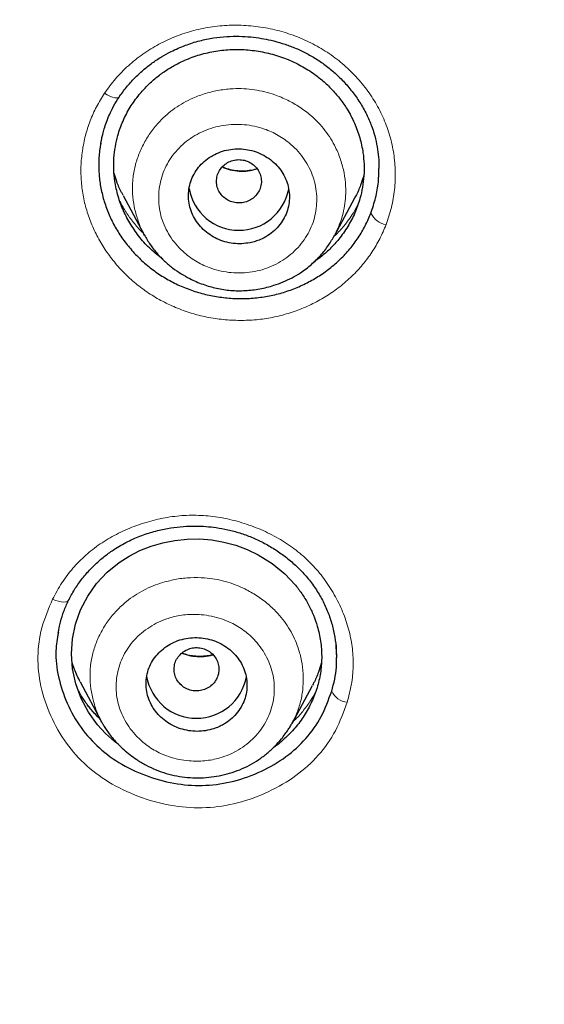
# Model space of a CAD drawing. Header units: millimetres. Extents: x 8 to 846, y 12 to 2113.
# Tile 275 of 515: x 463 to 473, y 1786 to 1804. Entities that reach past the tile are written whole.
import ezdxf

# ---------------------------------------------------------------- set-up
doc = ezdxf.new("R2010")
doc.units = ezdxf.units.MM

msp = doc.modelspace()

# ---------------------------------------------------------------- linework, layer by layer
at = {"color": 7, "linetype": 'Continuous', "lineweight": 30}
for p, q in [((465.168, 1800.721), (465.537, 1800.03)), ((468.939, 1800.002), (469.299, 1800.675)), ((465.553, 1800.011), (465.541, 1800.032)), ((464.404, 1792.047), (464.777, 1791.347)), ((468.183, 1791.308), (468.545, 1791.987)), ((464.791, 1791.329), (464.78, 1791.349)), ((468.186, 1791.324), (468.179, 1791.31))]:
    msp.add_line(p, q, dxfattribs=at)
at = {"color": 8, "linetype": 'Continuous', "lineweight": 0, "flags": 128}
for points in [[(465.109, 1802.493), (465.101, 1802.475), (465.083, 1802.464), (465.056, 1802.46), (465.022, 1802.463), (464.981, 1802.474), (464.935, 1802.49), (464.886, 1802.513), (464.836, 1802.541)], [(464.204, 1793.519), (464.195, 1793.499), (464.176, 1793.484), (464.147, 1793.474), (464.11, 1793.472), (464.067, 1793.475), (464.018, 1793.485), (463.965, 1793.501), (463.912, 1793.522)]]:
    msp.add_lwpolyline(points, dxfattribs=at)
at = {"color": 7, "linetype": 'Continuous', "lineweight": 30, "flags": 128}
msp.add_lwpolyline([(465.08, 1790.937), (465.015, 1790.986), (464.855, 1791.129), (464.713, 1791.285), (464.551, 1791.511), (464.422, 1791.754), (464.327, 1792.014), (464.267, 1792.282), (464.246, 1792.549), (464.264, 1792.818), (464.318, 1793.08), (464.409, 1793.332), (464.537, 1793.576), (464.697, 1793.801), (464.885, 1794.002), (465.101, 1794.178), (465.279, 1794.292), (465.47, 1794.389), (465.671, 1794.469), (465.878, 1794.53), (466.093, 1794.572), (466.311, 1794.595), (466.531, 1794.598), (466.749, 1794.58), (466.966, 1794.542), (467.177, 1794.485), (467.381, 1794.408), (467.58, 1794.312), (467.828, 1794.157), (468.05, 1793.977), (468.244, 1793.771), (468.244, 1793.771)], dxfattribs=at)
at = {"color": 7, "linetype": 'Continuous', "lineweight": 30}
for centre, start, end in [((467.234, 1801.003), 190.3057, 348.9414), ((466.478, 1792.303), 190.1026, 349.4806)]:
    msp.add_arc(centre, 0.904, start, end, dxfattribs=at)
at = {"color": 8, "linetype": 'Continuous', "lineweight": 0}
for centre, radius, start, end in [((469.918, 1800.562), 0.367, 205.2617, 260.5561), ((469.192, 1792.019), 0.332, 203.8083, 265.3305)]:
    msp.add_arc(centre, radius, start, end, dxfattribs=at)
at = {"color": 7, "linetype": 'Continuous', "lineweight": 30}
for points, knots in [([(438.753, 1781.597), (438.116, 1782.151), (436.841, 1783.26), (435.025, 1785.022), (433.286, 1786.854), (431.632, 1788.759), (430.064, 1790.73), (428.585, 1792.765), (427.198, 1794.859), (425.906, 1797.008), (424.711, 1799.21), (423.615, 1801.459), (422.622, 1803.753), (421.734, 1806.086), (420.951, 1808.454), (420.274, 1810.852), (419.705, 1813.277), (419.244, 1815.722), (418.892, 1818.185), (418.651, 1820.66), (418.52, 1823.142), (418.502, 1825.628), (418.596, 1828.113), (418.802, 1830.591), (419.118, 1833.058), (419.543, 1835.51), (420.077, 1837.942), (420.719, 1840.349), (421.467, 1842.727), (422.321, 1845.072), (423.281, 1847.379), (424.343, 1849.643), (425.506, 1851.861), (426.768, 1854.028), (428.124, 1856.141), (429.573, 1858.195), (431.112, 1860.187), (432.739, 1862.114), (434.45, 1863.97), (436.243, 1865.754), (438.115, 1867.459), (440.062, 1869.085), (442.08, 1870.628), (444.165, 1872.085), (446.313, 1873.455), (448.52, 1874.735), (450.781, 1875.922), (453.094, 1877.013), (455.453, 1878.006), (457.856, 1878.898), (460.296, 1879.689), (462.768, 1880.377), (465.27, 1880.962), (467.794, 1881.442), (470.338, 1881.818), (472.897, 1882.085), (475.465, 1882.254), (477.18, 1882.275), (478.038, 1882.285)], [0, 0, 0, 0, 0.017858, 0.035716, 0.053573, 0.07143, 0.089286, 0.107143, 0.124999, 0.142856, 0.160713, 0.178571, 0.196429, 0.214287, 0.232143, 0.25, 0.267856, 0.285712, 0.303568, 0.321425, 0.339282, 0.35714, 0.374998, 0.392856, 0.410713, 0.42857, 0.446428, 0.464285, 0.482142, 0.499999, 0.517857, 0.535714, 0.553571, 0.571428, 0.589285, 0.607142, 0.624999, 0.642856, 0.660713, 0.67857, 0.696427, 0.714284, 0.732141, 0.749999, 0.767857, 0.785715, 0.803573, 0.821432, 0.83929, 0.857149, 0.875005, 0.892861, 0.910716, 0.928572, 0.946428, 0.964284, 0.982141, 1, 1, 1, 1]), ([(478.038, 1879.997), (477.434, 1879.991), (476.226, 1879.981), (474.416, 1879.894), (472.608, 1879.756), (470.804, 1879.561), (469.003, 1879.311), (467.209, 1879.007), (465.477, 1878.659), (463.811, 1878.274), (462.213, 1877.858), (460.632, 1877.398), (459.069, 1876.896), (457.523, 1876.351), (455.942, 1875.743), (454.328, 1875.068), (452.688, 1874.322), (451.077, 1873.528), (449.495, 1872.687), (447.943, 1871.799), (446.418, 1870.862), (444.963, 1869.906), (443.577, 1868.935), (442.263, 1867.956), (440.98, 1866.942), (439.728, 1865.894), (438.508, 1864.811), (437.286, 1863.661), (436.066, 1862.443), (434.855, 1861.154), (433.687, 1859.829), (432.562, 1858.469), (431.48, 1857.073), (430.439, 1855.639), (429.469, 1854.212), (428.569, 1852.798), (427.74, 1851.406), (426.955, 1849.994), (426.213, 1848.564), (425.516, 1847.115), (424.843, 1845.604), (424.201, 1844.032), (423.594, 1842.398), (423.04, 1840.745), (422.54, 1839.075), (422.094, 1837.387), (421.7, 1835.679), (421.369, 1834.004), (421.099, 1832.367), (420.884, 1830.775), (420.717, 1829.182), (420.598, 1827.587), (420.528, 1825.989), (420.504, 1824.343), (420.533, 1822.652), (420.62, 1820.915), (420.763, 1819.181), (420.964, 1817.448), (421.221, 1815.717), (421.535, 1813.99), (421.894, 1812.32), (422.291, 1810.712), (422.722, 1809.167), (423.197, 1807.638), (423.717, 1806.125), (424.282, 1804.628), (424.911, 1803.102), (425.607, 1801.549), (426.376, 1799.973), (427.196, 1798.42), (428.07, 1796.89), (428.995, 1795.381), (429.97, 1793.901), (430.962, 1792.492), (431.963, 1791.158), (432.969, 1789.893), (434.012, 1788.658), (435.091, 1787.454), (436.206, 1786.279), (437.391, 1785.101), (438.65, 1783.923), (439.984, 1782.75), (441.359, 1781.617), (442.774, 1780.524), (444.229, 1779.47), (445.719, 1778.46), (447.195, 1777.524), (448.649, 1776.661), (450.081, 1775.864), (451.534, 1775.109), (453.009, 1774.395), (454.505, 1773.722), (456.07, 1773.071), (457.704, 1772.447), (459.405, 1771.856), (461.124, 1771.317), (462.86, 1770.83), (464.614, 1770.395), (466.381, 1770.014), (468.109, 1769.696), (469.793, 1769.436), (471.432, 1769.23), (473.076, 1769.069), (474.725, 1768.955), (476.38, 1768.884), (477.485, 1768.875), (478.038, 1768.871)], [0, 0, 0, 0, 0.01003, 0.020054, 0.030083, 0.040124, 0.050187, 0.060282, 0.070362, 0.079553, 0.088711, 0.097842, 0.106955, 0.116055, 0.12515, 0.135215, 0.145244, 0.155247, 0.165233, 0.175211, 0.185191, 0.195231, 0.204429, 0.213609, 0.222777, 0.23194, 0.241107, 0.250284, 0.260264, 0.270231, 0.280194, 0.290164, 0.300149, 0.31016, 0.320251, 0.329484, 0.338685, 0.347862, 0.357022, 0.366175, 0.375328, 0.385279, 0.395221, 0.405163, 0.415118, 0.425096, 0.435106, 0.445185, 0.454404, 0.463594, 0.472765, 0.481925, 0.491084, 0.500249, 0.510205, 0.520158, 0.530119, 0.540101, 0.550114, 0.56017, 0.570237, 0.579425, 0.588586, 0.597726, 0.606856, 0.615983, 0.625115, 0.635087, 0.645061, 0.655045, 0.665052, 0.67509, 0.685171, 0.695207, 0.70436, 0.713496, 0.722621, 0.731743, 0.74087, 0.750008, 0.759978, 0.769956, 0.779952, 0.789974, 0.800033, 0.810138, 0.820182, 0.829338, 0.838477, 0.847605, 0.856731, 0.86586, 0.875, 0.885017, 0.895019, 0.905016, 0.915017, 0.92503, 0.935066, 0.945076, 0.954226, 0.963368, 0.97251, 0.981657, 0.990818, 1, 1, 1, 1]), ([(478.038, 1803.799), (477.748, 1803.802), (477.171, 1803.809), (476.309, 1803.865), (475.454, 1803.955), (474.607, 1804.082), (473.772, 1804.244), (472.95, 1804.441), (472.14, 1804.671), (471.338, 1804.936), (470.543, 1805.236), (469.76, 1805.569), (468.991, 1805.937), (468.238, 1806.338), (467.502, 1806.772), (466.79, 1807.233), (466.105, 1807.72), (465.448, 1808.231), (464.816, 1808.767), (464.207, 1809.331), (463.621, 1809.924), (463.06, 1810.545), (462.526, 1811.193), (462.022, 1811.866), (461.551, 1812.555), (461.114, 1813.258), (460.711, 1813.973), (460.339, 1814.706), (459.997, 1815.459), (459.686, 1816.23), (459.408, 1817.017), (459.166, 1817.812), (458.96, 1818.618), (458.79, 1819.429), (458.658, 1820.241), (458.564, 1821.05), (458.508, 1821.86), (458.489, 1822.675), (458.507, 1823.495), (458.563, 1824.318), (458.657, 1825.136), (458.788, 1825.949), (458.956, 1826.751), (459.16, 1827.544), (459.398, 1828.327), (459.673, 1829.105), (459.986, 1829.881), (460.334, 1830.649), (460.716, 1831.403), (461.129, 1832.136), (461.573, 1832.846), (462.045, 1833.53), (462.544, 1834.189), (463.07, 1834.822), (463.626, 1835.434), (464.213, 1836.027), (464.831, 1836.598), (465.476, 1837.145), (466.143, 1837.662), (466.832, 1838.149), (467.54, 1838.603), (468.265, 1839.025), (469.007, 1839.416), (469.771, 1839.778), (470.558, 1840.112), (471.363, 1840.416), (472.183, 1840.686), (473.009, 1840.92), (473.842, 1841.117), (474.676, 1841.277), (475.511, 1841.401), (476.348, 1841.488), (477.191, 1841.543), (477.755, 1841.549), (478.038, 1841.553)], [0, 0, 0, 0, 0.014159, 0.028223, 0.042217, 0.056171, 0.07011, 0.083813, 0.097555, 0.111362, 0.125259, 0.139229, 0.153196, 0.167188, 0.181231, 0.195318, 0.209088, 0.222807, 0.2365, 0.250192, 0.264058, 0.277953, 0.291906, 0.305946, 0.319988, 0.333701, 0.347419, 0.361168, 0.374973, 0.389034, 0.403038, 0.417011, 0.430979, 0.445042, 0.458843, 0.472563, 0.486228, 0.499866, 0.513826, 0.527725, 0.54159, 0.55545, 0.569331, 0.583014, 0.596771, 0.610628, 0.62461, 0.638888, 0.65304, 0.667092, 0.681072, 0.695008, 0.708678, 0.722358, 0.736075, 0.749854, 0.763893, 0.77786, 0.791781, 0.805683, 0.819594, 0.833293, 0.847052, 0.860897, 0.874853, 0.88906, 0.903157, 0.91717, 0.931126, 0.945052, 0.958727, 0.972426, 0.986175, 1, 1, 1, 1]), ([(535.073, 1824.397), (535.066, 1823.725), (535.051, 1822.382), (534.932, 1820.371), (534.742, 1818.364), (534.474, 1816.362), (534.129, 1814.366), (533.717, 1812.417), (533.244, 1810.522), (532.715, 1808.685), (532.121, 1806.869), (531.461, 1805.073), (530.724, 1803.268), (529.908, 1801.458), (529.008, 1799.648), (528.038, 1797.869), (527, 1796.122), (525.893, 1794.407), (524.742, 1792.761), (523.556, 1791.186), (522.339, 1789.684), (521.07, 1788.224), (519.748, 1786.806), (518.352, 1785.41), (516.88, 1784.039), (515.33, 1782.699), (513.726, 1781.411), (512.067, 1780.176), (510.358, 1778.997), (508.639, 1777.9), (506.922, 1776.885), (505.209, 1775.949), (503.465, 1775.073), (501.691, 1774.255), (499.855, 1773.483), (497.956, 1772.762), (495.995, 1772.096), (494.005, 1771.499), (491.985, 1770.97), (489.939, 1770.512), (487.915, 1770.132), (485.922, 1769.828), (483.966, 1769.596), (482.008, 1769.43), (480.046, 1769.329), (478.039, 1769.294), (475.989, 1769.329), (473.899, 1769.439), (471.814, 1769.623), (469.736, 1769.882), (467.665, 1770.215), (465.649, 1770.612), (463.692, 1771.068), (461.798, 1771.576), (459.928, 1772.146), (458.081, 1772.777), (456.215, 1773.485), (454.335, 1774.275), (452.445, 1775.15), (450.593, 1776.091), (448.777, 1777.097), (446.997, 1778.168), (445.29, 1779.281), (443.66, 1780.427), (442.108, 1781.599), (440.602, 1782.82), (439.144, 1784.088), (437.701, 1785.433), (436.278, 1786.855), (434.883, 1788.358), (433.548, 1789.908), (432.272, 1791.504), (431.053, 1793.15), (429.917, 1794.808), (428.862, 1796.472), (427.89, 1798.133), (426.98, 1799.822), (426.132, 1801.539), (425.331, 1803.319), (424.581, 1805.161), (423.889, 1807.061), (423.27, 1808.981), (422.725, 1810.921), (422.252, 1812.885), (421.859, 1814.835), (421.544, 1816.763), (421.303, 1818.662), (421.132, 1820.568), (421.025, 1822.48), (421.012, 1823.758), (421.006, 1824.397)], [0, 0, 0, 0, 0.011647, 0.023279, 0.034914, 0.046569, 0.058262, 0.069997, 0.081033, 0.092045, 0.103046, 0.114051, 0.125075, 0.136674, 0.148268, 0.159874, 0.171507, 0.183184, 0.194903, 0.205931, 0.216944, 0.227954, 0.238974, 0.250018, 0.2616, 0.2732, 0.284834, 0.296518, 0.308264, 0.319998, 0.330999, 0.341975, 0.352941, 0.363907, 0.374886, 0.386463, 0.398058, 0.409684, 0.421356, 0.433089, 0.444843, 0.455871, 0.466863, 0.477832, 0.488791, 0.499751, 0.51144, 0.523115, 0.53479, 0.54648, 0.558201, 0.569925, 0.580927, 0.591892, 0.602833, 0.61376, 0.624687, 0.6364, 0.648087, 0.659761, 0.671439, 0.683135, 0.694871, 0.705904, 0.716895, 0.727858, 0.738804, 0.749746, 0.761426, 0.773081, 0.784724, 0.796373, 0.808043, 0.819784, 0.830839, 0.841857, 0.852852, 0.863839, 0.87483, 0.886496, 0.898127, 0.909738, 0.921348, 0.932974, 0.944696, 0.955762, 0.96681, 0.977856, 0.988914, 1, 1, 1, 1]), ([(421.626, 1820.903), (421.63, 1820.848), (421.638, 1820.728), (421.654, 1820.534), (421.672, 1820.308), (421.694, 1820.05), (421.718, 1819.768), (421.746, 1819.472), (421.791, 1819.007), (421.859, 1818.385), (421.95, 1817.641), (422.046, 1816.946), (422.144, 1816.293), (422.248, 1815.649), (422.388, 1814.851), (422.571, 1813.899), (422.809, 1812.791), (423.069, 1811.69), (423.366, 1810.544), (423.702, 1809.355), (424.082, 1808.125), (424.492, 1806.904), (424.931, 1805.693), (425.4, 1804.494), (425.898, 1803.305), (426.425, 1802.129), (426.982, 1800.963), (427.568, 1799.808), (428.184, 1798.665), (428.827, 1797.536), (429.497, 1796.422), (430.191, 1795.329), (430.906, 1794.258), (431.643, 1793.211), (432.404, 1792.18), (433.193, 1791.161), (434.012, 1790.153), (434.861, 1789.158), (435.735, 1788.183), (436.632, 1787.229), (437.552, 1786.295), (438.495, 1785.382), (439.46, 1784.492), (440.448, 1783.623), (441.456, 1782.778), (442.484, 1781.956), (443.532, 1781.157), (444.593, 1780.386), (445.664, 1779.645), (446.746, 1778.932), (447.844, 1778.245), (448.965, 1777.577), (450.11, 1776.931), (451.277, 1776.306), (452.46, 1775.709), (453.658, 1775.139), (454.869, 1774.596), (456.094, 1774.081), (457.331, 1773.595), (458.58, 1773.137), (459.839, 1772.709), (461.107, 1772.309), (462.385, 1771.938), (463.664, 1771.598), (464.943, 1771.288), (466.219, 1771.01), (467.501, 1770.76), (468.797, 1770.537), (470.107, 1770.342), (471.43, 1770.175), (472.758, 1770.039), (474.088, 1769.933), (475.422, 1769.858), (476.759, 1769.813), (478.097, 1769.8), (479.434, 1769.816), (480.768, 1769.863), (482.099, 1769.941), (483.426, 1770.049), (484.743, 1770.187), (486.047, 1770.353), (487.339, 1770.547), (488.626, 1770.769), (489.917, 1771.022), (491.21, 1771.306), (492.506, 1771.622), (493.795, 1771.967), (495.075, 1772.341), (496.346, 1772.744), (497.606, 1773.176), (498.855, 1773.637), (500.09, 1774.126), (501.311, 1774.642), (502.519, 1775.186), (503.712, 1775.757), (504.885, 1776.351), (506.035, 1776.969), (507.163, 1777.608), (508.276, 1778.272), (509.381, 1778.965), (510.477, 1779.688), (511.562, 1780.442), (512.63, 1781.221), (513.679, 1782.023), (514.708, 1782.85), (515.716, 1783.699), (516.702, 1784.57), (517.665, 1785.462), (518.604, 1786.374), (519.52, 1787.308), (520.413, 1788.262), (521.278, 1789.231), (522.113, 1790.213), (522.92, 1791.208), (523.703, 1792.221), (524.468, 1793.259), (525.213, 1794.322), (525.937, 1795.408), (526.634, 1796.511), (527.304, 1797.629), (527.946, 1798.761), (528.56, 1799.908), (529.145, 1801.065), (529.7, 1802.233), (530.225, 1803.411), (530.721, 1804.6), (531.188, 1805.802), (531.625, 1807.014), (532.033, 1808.237), (532.412, 1809.468), (532.76, 1810.708), (533.079, 1811.955), (533.367, 1813.208), (533.624, 1814.467), (533.814, 1815.524), (533.953, 1816.388), (534.053, 1817.064), (534.148, 1817.769), (534.222, 1818.387), (534.279, 1818.901), (534.319, 1819.295), (534.354, 1819.667), (534.38, 1819.972), (534.4, 1820.216), (534.415, 1820.402), (534.427, 1820.561), (534.437, 1820.692), (534.446, 1820.792), (534.451, 1820.852), (534.453, 1820.878)], [0, 0, 0, 0, 0.000972, 0.00214, 0.003506, 0.005071, 0.006833, 0.008669, 0.010483, 0.01536, 0.020074, 0.024147, 0.02815, 0.032108, 0.036022, 0.042913, 0.049781, 0.056648, 0.063516, 0.07132, 0.079124, 0.086927, 0.094729, 0.102526, 0.110315, 0.118106, 0.125905, 0.133736, 0.141568, 0.149401, 0.157234, 0.165071, 0.172773, 0.180477, 0.188169, 0.195855, 0.203695, 0.211534, 0.219373, 0.22721, 0.235046, 0.242882, 0.250729, 0.258566, 0.266406, 0.274247, 0.282088, 0.289927, 0.297623, 0.305312, 0.312993, 0.320676, 0.328514, 0.336353, 0.344191, 0.352031, 0.359872, 0.367717, 0.37557, 0.383406, 0.391244, 0.399082, 0.406919, 0.414756, 0.42245, 0.430139, 0.437816, 0.445493, 0.45333, 0.461167, 0.469006, 0.476845, 0.484688, 0.492542, 0.500414, 0.508269, 0.516104, 0.523931, 0.531754, 0.539576, 0.547258, 0.554937, 0.562615, 0.570292, 0.578136, 0.585988, 0.593841, 0.601695, 0.60955, 0.617404, 0.625259, 0.633094, 0.640923, 0.648747, 0.656569, 0.664391, 0.672072, 0.679754, 0.687435, 0.695118, 0.702963, 0.710816, 0.718673, 0.72653, 0.734389, 0.742246, 0.7501, 0.757929, 0.765748, 0.773567, 0.781388, 0.789209, 0.796892, 0.804574, 0.81226, 0.819951, 0.82781, 0.835667, 0.843519, 0.85137, 0.859219, 0.867068, 0.874915, 0.882713, 0.890504, 0.898295, 0.906097, 0.913906, 0.921715, 0.929526, 0.937336, 0.945145, 0.952949, 0.960746, 0.968542, 0.972526, 0.976679, 0.980999, 0.985489, 0.988029, 0.990437, 0.992707, 0.994838, 0.996024, 0.997162, 0.998233, 0.998944, 0.999532, 1, 1, 1, 1]), ([(465.097, 1802.472), (465.14, 1802.532), (465.224, 1802.651), (465.369, 1802.812), (465.523, 1802.955), (465.684, 1803.082), (465.851, 1803.192), (466.047, 1803.3), (466.274, 1803.399), (466.529, 1803.48), (466.777, 1803.53), (467.013, 1803.556), (467.235, 1803.56), (467.441, 1803.548), (467.63, 1803.523), (467.818, 1803.486), (468.008, 1803.434), (468.206, 1803.364), (468.401, 1803.276), (468.592, 1803.17), (468.777, 1803.044), (468.953, 1802.898), (469.12, 1802.734), (469.273, 1802.552), (469.409, 1802.354), (469.523, 1802.146), (469.61, 1801.937), (469.67, 1801.735), (469.708, 1801.542), (469.729, 1801.364), (469.73, 1801.252), (469.731, 1801.199)], [0, 0, 0, 0, 0.036183, 0.071185, 0.105049, 0.137806, 0.169475, 0.200075, 0.243996, 0.285619, 0.324785, 0.361399, 0.39552, 0.427174, 0.456368, 0.483108, 0.515217, 0.547103, 0.580014, 0.613881, 0.648721, 0.684554, 0.721383, 0.759188, 0.797943, 0.836868, 0.873844, 0.908804, 0.941796, 0.972843, 1, 1, 1, 1]), ([(465.875, 1799.584), (465.803, 1799.641), (465.655, 1799.757), (465.466, 1799.965), (465.302, 1800.197), (465.17, 1800.445), (465.075, 1800.706), (465.021, 1800.953), (465, 1801.18), (465.003, 1801.385), (465.027, 1801.589), (465.077, 1801.812), (465.162, 1802.05), (465.29, 1802.294), (465.438, 1802.502), (465.594, 1802.675), (465.75, 1802.817), (465.921, 1802.943), (466.125, 1803.066), (466.364, 1803.176), (466.641, 1803.263), (466.927, 1803.313), (467.218, 1803.329), (467.511, 1803.308), (467.8, 1803.251), (468.08, 1803.161), (468.344, 1803.038), (468.568, 1802.896), (468.755, 1802.747), (468.908, 1802.598), (469.045, 1802.435), (469.179, 1802.241), (469.299, 1802.013), (469.394, 1801.752), (469.447, 1801.504), (469.468, 1801.276), (469.465, 1801.071), (469.441, 1800.867), (469.391, 1800.644), (469.306, 1800.407), (469.179, 1800.162), (469.031, 1799.955), (468.875, 1799.782), (468.726, 1799.645), (468.618, 1799.569), (468.568, 1799.533)], [0, 0, 0, 0, 0.025142, 0.051233, 0.077717, 0.104124, 0.13021, 0.156426, 0.176082, 0.195628, 0.215256, 0.235157, 0.261292, 0.287649, 0.313822, 0.333445, 0.353196, 0.372912, 0.39251, 0.418962, 0.44504, 0.471202, 0.497391, 0.523478, 0.549919, 0.576363, 0.602444, 0.628622, 0.648288, 0.667834, 0.687458, 0.707355, 0.73349, 0.759842, 0.786032, 0.805644, 0.825406, 0.845115, 0.864726, 0.891137, 0.917219, 0.943424, 0.963142, 0.982711, 1, 1, 1, 1]), ([(464.77, 1801.636), (464.772, 1801.648), (464.777, 1801.678), (464.788, 1801.737), (464.806, 1801.815), (464.833, 1801.914), (464.872, 1802.031), (464.927, 1802.166), (465, 1802.317), (465.063, 1802.418), (465.097, 1802.472)], [0, 0, 0, 0, 0.047108, 0.116, 0.207111, 0.320632, 0.456657, 0.615219, 0.796324, 1, 1, 1, 1]), ([(464.774, 1801.657), (464.769, 1801.632), (464.746, 1801.526), (464.733, 1801.336), (464.736, 1801.091), (464.769, 1800.847), (464.829, 1800.608), (464.915, 1800.375), (465.026, 1800.151), (465.162, 1799.938), (465.322, 1799.739), (465.501, 1799.554), (465.699, 1799.39), (465.914, 1799.246), (466.144, 1799.126), (466.386, 1799.027), (466.636, 1798.953), (466.894, 1798.904), (467.158, 1798.88), (467.421, 1798.881), (467.682, 1798.909), (467.937, 1798.962), (468.185, 1799.041), (468.422, 1799.144), (468.645, 1799.269), (468.853, 1799.415), (469.044, 1799.581), (469.216, 1799.765), (469.365, 1799.965), (469.491, 1800.178), (469.554, 1800.329), (469.586, 1800.405)], [0, 0, 0, 0, 0.01099, 0.046716, 0.0819, 0.116934, 0.152219, 0.187599, 0.222684, 0.257856, 0.293499, 0.329192, 0.364335, 0.399337, 0.434611, 0.469923, 0.504962, 0.54012, 0.575784, 0.611413, 0.646596, 0.681742, 0.71726, 0.752807, 0.787968, 0.823124, 0.858654, 0.894207, 0.929352, 0.964484, 1, 1, 1, 1]), ([(467.433, 1799.877), (467.464, 1799.884), (467.527, 1799.899), (467.634, 1799.939), (467.75, 1800), (467.869, 1800.091), (467.968, 1800.199), (468.047, 1800.321), (468.102, 1800.454), (468.132, 1800.594), (468.137, 1800.737), (468.117, 1800.879), (468.071, 1801.015), (468.003, 1801.143), (467.912, 1801.258), (467.803, 1801.358), (467.678, 1801.439), (467.54, 1801.5), (467.393, 1801.539), (467.241, 1801.554), (467.088, 1801.545), (466.94, 1801.512), (466.8, 1801.455), (466.672, 1801.377), (466.56, 1801.279), (466.468, 1801.166), (466.398, 1801.039), (466.352, 1800.903), (466.331, 1800.761), (466.336, 1800.618), (466.366, 1800.478), (466.42, 1800.345), (466.498, 1800.221), (466.595, 1800.112), (466.711, 1800.018), (466.841, 1799.944), (466.983, 1799.892), (467.132, 1799.862), (467.284, 1799.855), (467.383, 1799.87), (467.433, 1799.877)], [0, 0, 0, 0, 0.0170993, 0.0341988, 0.0612847, 0.0883714, 0.1154554, 0.1425396, 0.1695175, 0.1964951, 0.2233105, 0.2501251, 0.2767922, 0.3034585, 0.3300552, 0.3566512, 0.3832859, 0.4099205, 0.4366865, 0.4634529, 0.4903866, 0.5173211, 0.5443845, 0.5714486, 0.5985456, 0.6256429, 0.6526632, 0.6796834, 0.7065516, 0.7334192, 0.7601267, 0.7868334, 0.8134407, 0.8400473, 0.8666582, 0.8932687, 0.9199535, 0.9466386, 0.973319, 1, 1, 1, 1]), ([(467.595, 1800.804), (467.607, 1800.836), (467.633, 1800.899), (467.637, 1801.001), (467.616, 1801.101), (467.568, 1801.192), (467.498, 1801.268), (467.41, 1801.324), (467.309, 1801.356), (467.204, 1801.361), (467.101, 1801.341), (467.007, 1801.295), (466.928, 1801.227), (466.87, 1801.142), (466.837, 1801.045), (466.831, 1800.943), (466.852, 1800.843), (466.9, 1800.752), (466.971, 1800.676), (467.059, 1800.62), (467.159, 1800.589), (467.264, 1800.583), (467.368, 1800.603), (467.462, 1800.65), (467.542, 1800.717), (467.577, 1800.775), (467.595, 1800.804)], [0, 0, 0, 0, 0.041659, 0.083341, 0.125, 0.166659, 0.208341, 0.25, 0.291659, 0.333341, 0.375, 0.416659, 0.458341, 0.5, 0.541659, 0.583341, 0.625, 0.666659, 0.708341, 0.75, 0.791659, 0.833341, 0.875, 0.916659, 0.958341, 1, 1, 1, 1]), ([(467.558, 1801.196), (467.553, 1801.194), (467.508, 1801.177), (467.415, 1801.16), (467.282, 1801.149), (467.148, 1801.162), (467.032, 1801.188), (466.964, 1801.217), (466.937, 1801.229)], [0, 0, 0, 0, 0.026269, 0.232492, 0.443577, 0.653851, 0.859493, 1, 1, 1, 1]), ([(469.586, 1800.405), (469.617, 1800.496), (469.678, 1800.677), (469.725, 1800.945), (469.729, 1801.12), (469.731, 1801.201)], [0, 0, 0, 0, 0.352313, 0.702109, 1, 1, 1, 1]), ([(465.171, 1800.723), (465.161, 1800.739), (465.115, 1800.816), (465.06, 1800.948), (465.025, 1801.065), (465.01, 1801.114)], [0, 0, 0, 0, 0.1272529, 0.6323546, 1, 1, 1, 1]), ([(469.462, 1801.086), (469.443, 1801.026), (469.404, 1800.897), (469.346, 1800.76), (469.304, 1800.688), (469.297, 1800.676)], [0, 0, 0, 0, 0.432608, 0.91137, 1, 1, 1, 1]), ([(465.167, 1800.514), (465.155, 1800.532), (465.14, 1800.556), (465.128, 1800.581), (465.125, 1800.586)], [0, 0, 0, 0, 0.770776, 1, 1, 1, 1]), ([(465.547, 1800.017), (465.581, 1799.958), (465.647, 1799.843), (465.77, 1799.687), (465.904, 1799.549), (466.048, 1799.428), (466.199, 1799.324), (466.379, 1799.223), (466.59, 1799.131), (466.836, 1799.06), (467.089, 1799.022), (467.348, 1799.019), (467.607, 1799.049), (467.833, 1799.106), (468.024, 1799.176), (468.182, 1799.251), (468.353, 1799.352), (468.526, 1799.485), (468.693, 1799.65), (468.832, 1799.825), (468.905, 1799.951), (468.94, 1800.012)], [0, 0, 0, 0, 0.049279, 0.097244, 0.143942, 0.189393, 0.233619, 0.276631, 0.338884, 0.399834, 0.46101, 0.522879, 0.585629, 0.649084, 0.691673, 0.734387, 0.776764, 0.837245, 0.894576, 0.94885, 1, 1, 1, 1]), ([(464.192, 1793.495), (464.227, 1793.562), (464.297, 1793.694), (464.424, 1793.874), (464.563, 1794.038), (464.712, 1794.185), (464.868, 1794.314), (465.055, 1794.445), (465.275, 1794.568), (465.527, 1794.673), (465.775, 1794.748), (466.013, 1794.796), (466.239, 1794.822), (466.45, 1794.829), (466.644, 1794.821), (466.839, 1794.8), (467.039, 1794.763), (467.251, 1794.706), (467.462, 1794.629), (467.669, 1794.533), (467.87, 1794.418), (468.064, 1794.283), (468.246, 1794.129), (468.416, 1793.956), (468.568, 1793.765), (468.698, 1793.561), (468.802, 1793.346), (468.882, 1793.126), (468.937, 1792.902), (468.969, 1792.685), (468.972, 1792.544), (468.973, 1792.478)], [0, 0, 0, 0, 0.03589, 0.070539, 0.10399, 0.136275, 0.167422, 0.197459, 0.240487, 0.281194, 0.319431, 0.355126, 0.388311, 0.419006, 0.447225, 0.472983, 0.504292, 0.536006, 0.568681, 0.602115, 0.636309, 0.671275, 0.707015, 0.743525, 0.780802, 0.818278, 0.855631, 0.892892, 0.930046, 0.967053, 1, 1, 1, 1]), ([(468.244, 1793.771), (468.286, 1793.716), (468.372, 1793.604), (468.478, 1793.424), (468.566, 1793.237), (468.641, 1793.02), (468.695, 1792.776), (468.716, 1792.506), (468.698, 1792.237), (468.642, 1791.974), (468.55, 1791.72), (468.422, 1791.478), (468.263, 1791.252), (468.072, 1791.052), (467.927, 1790.926), (467.843, 1790.873), (467.839, 1790.87)], [0, 0, 0, 0, 0.061824, 0.124472, 0.186646, 0.248809, 0.332637, 0.415113, 0.497654, 0.580362, 0.662855, 0.746513, 0.830257, 0.912723, 0.995306, 1, 1, 1, 1]), ([(464.012, 1792.92), (464.025, 1792.985), (464.05, 1793.117), (464.11, 1793.31), (464.165, 1793.434), (464.192, 1793.495)], [0, 0, 0, 0, 0.3327007, 0.6658843, 1, 1, 1, 1]), ([(464.015, 1792.928), (463.996, 1792.82), (463.95, 1792.558), (464.004, 1792.126), (464.158, 1791.663), (464.401, 1791.23), (464.733, 1790.858), (465.146, 1790.561), (465.622, 1790.348), (466.129, 1790.216), (466.646, 1790.188), (467.156, 1790.267), (467.64, 1790.445), (468.08, 1790.699), (468.442, 1791.03), (468.723, 1791.427), (468.832, 1791.73), (468.888, 1791.884)], [0, 0, 0, 0, 0.047109, 0.113691, 0.183315, 0.252794, 0.319213, 0.385735, 0.455508, 0.524615, 0.59093, 0.657621, 0.727802, 0.796754, 0.863098, 0.929857, 1, 1, 1, 1]), ([(466.785, 1791.213), (466.816, 1791.224), (466.877, 1791.246), (466.978, 1791.298), (467.086, 1791.373), (467.191, 1791.477), (467.275, 1791.596), (467.336, 1791.726), (467.371, 1791.864), (467.382, 1792.004), (467.366, 1792.145), (467.326, 1792.281), (467.263, 1792.408), (467.177, 1792.525), (467.073, 1792.626), (466.952, 1792.711), (466.817, 1792.776), (466.672, 1792.82), (466.521, 1792.84), (466.368, 1792.838), (466.218, 1792.81), (466.075, 1792.76), (465.944, 1792.687), (465.827, 1792.595), (465.73, 1792.485), (465.654, 1792.362), (465.603, 1792.228), (465.577, 1792.089), (465.577, 1791.947), (465.601, 1791.808), (465.651, 1791.675), (465.722, 1791.551), (465.815, 1791.44), (465.926, 1791.345), (466.053, 1791.267), (466.192, 1791.21), (466.339, 1791.175), (466.49, 1791.163), (466.641, 1791.174), (466.737, 1791.2), (466.785, 1791.213)], [0, 0, 0, 0, 0.017403, 0.034807, 0.062108, 0.08941, 0.116686, 0.143963, 0.171026, 0.19809, 0.22485, 0.251609, 0.278106, 0.304601, 0.330985, 0.357367, 0.383838, 0.410308, 0.437032, 0.463757, 0.490793, 0.51783, 0.545094, 0.57236, 0.599667, 0.626975, 0.654121, 0.681267, 0.708125, 0.734981, 0.761548, 0.788114, 0.814511, 0.840907, 0.867328, 0.893749, 0.920316, 0.946883, 0.973441, 1, 1, 1, 1]), ([(466.854, 1792.141), (466.863, 1792.173), (466.882, 1792.239), (466.875, 1792.341), (466.845, 1792.438), (466.787, 1792.524), (466.71, 1792.593), (466.616, 1792.64), (466.513, 1792.662), (466.408, 1792.658), (466.307, 1792.627), (466.218, 1792.572), (466.147, 1792.497), (466.097, 1792.407), (466.075, 1792.307), (466.08, 1792.205), (466.111, 1792.108), (466.168, 1792.022), (466.246, 1791.953), (466.339, 1791.906), (466.442, 1791.884), (466.548, 1791.889), (466.649, 1791.919), (466.737, 1791.974), (466.81, 1792.049), (466.839, 1792.11), (466.854, 1792.141)], [0, 0, 0, 0, 0.041659, 0.083341, 0.125, 0.166659, 0.208341, 0.25, 0.291659, 0.333341, 0.375, 0.416659, 0.458341, 0.5, 0.541659, 0.583341, 0.625, 0.666659, 0.708341, 0.75, 0.791659, 0.833341, 0.875, 0.916659, 0.958341, 1, 1, 1, 1]), ([(466.77, 1792.533), (466.761, 1792.531), (466.717, 1792.517), (466.633, 1792.506), (466.52, 1792.5), (466.407, 1792.51), (466.303, 1792.529), (466.241, 1792.553), (466.216, 1792.564)], [0, 0, 0, 0, 0.051693, 0.251209, 0.449622, 0.645977, 0.852436, 1, 1, 1, 1]), ([(468.888, 1791.884), (468.926, 1792.025), (468.981, 1792.223), (468.973, 1792.427), (468.971, 1792.486)], [0, 0, 0, 0, 0.713159, 1, 1, 1, 1]), ([(464.406, 1792.048), (464.368, 1792.122), (464.308, 1792.236), (464.271, 1792.358), (464.258, 1792.401)], [0, 0, 0, 0, 0.644389, 1, 1, 1, 1]), ([(468.7, 1792.374), (468.685, 1792.322), (468.649, 1792.205), (468.594, 1792.076), (468.551, 1792.002), (468.544, 1791.988)], [0, 0, 0, 0, 0.387749, 0.888535, 1, 1, 1, 1]), ([(464.759, 1791.382), (464.706, 1791.437), (464.602, 1791.545), (464.474, 1791.714), (464.406, 1791.829), (464.374, 1791.884)], [0, 0, 0, 0, 0.350864, 0.688569, 1, 1, 1, 1]), ([(464.789, 1791.329), (464.8, 1791.309), (464.824, 1791.266), (464.869, 1791.196), (464.925, 1791.116), (464.995, 1791.029), (465.081, 1790.935), (465.18, 1790.839), (465.292, 1790.746), (465.424, 1790.652), (465.578, 1790.562), (465.754, 1790.479), (465.937, 1790.415), (466.125, 1790.369), (466.315, 1790.343), (466.505, 1790.335), (466.696, 1790.345), (466.885, 1790.373), (467.07, 1790.418), (467.251, 1790.481), (467.425, 1790.562), (467.589, 1790.66), (467.741, 1790.775), (467.875, 1790.899), (467.979, 1791.016), (468.056, 1791.115), (468.11, 1791.193), (468.154, 1791.262), (468.178, 1791.305), (468.188, 1791.324)], [0, 0, 0, 0, 0.016382, 0.036168, 0.059521, 0.086611, 0.117627, 0.152437, 0.188066, 0.223585, 0.270711, 0.317524, 0.363992, 0.410126, 0.455946, 0.501466, 0.54701, 0.59284, 0.638934, 0.685269, 0.731831, 0.778638, 0.82576, 0.872938, 0.914898, 0.941786, 0.964833, 0.984165, 1, 1, 1, 1])]:
    msp.add_open_spline(points, degree=3, knots=knots, dxfattribs=at)
at = {"color": 8, "linetype": 'Continuous', "lineweight": 0}
for points, knots in [([(421.73, 1824.347), (421.737, 1823.68), (421.752, 1822.346), (421.871, 1820.349), (422.061, 1818.355), (422.33, 1816.366), (422.674, 1814.386), (423.083, 1812.46), (423.551, 1810.594), (424.073, 1808.787), (424.659, 1807), (425.309, 1805.234), (426.035, 1803.457), (426.84, 1801.674), (427.73, 1799.887), (428.689, 1798.13), (429.719, 1796.402), (430.816, 1794.706), (431.954, 1793.08), (433.125, 1791.528), (434.322, 1790.05), (435.571, 1788.614), (436.87, 1787.221), (438.246, 1785.845), (439.701, 1784.491), (441.237, 1783.163), (442.825, 1781.888), (444.466, 1780.667), (446.153, 1779.504), (447.847, 1778.424), (449.537, 1777.426), (451.224, 1776.507), (452.943, 1775.644), (454.693, 1774.838), (456.509, 1774.075), (458.39, 1773.361), (460.334, 1772.701), (462.306, 1772.11), (464.304, 1771.588), (466.324, 1771.136), (468.32, 1770.763), (470.283, 1770.465), (472.211, 1770.237), (474.145, 1770.075), (476.083, 1769.977), (478.064, 1769.944), (480.085, 1769.979), (482.141, 1770.088), (484.191, 1770.27), (486.236, 1770.525), (488.277, 1770.853), (490.269, 1771.245), (492.208, 1771.696), (494.087, 1772.201), (495.942, 1772.767), (497.774, 1773.394), (499.617, 1774.095), (501.468, 1774.874), (503.322, 1775.733), (505.14, 1776.657), (506.922, 1777.645), (508.673, 1778.698), (510.356, 1779.795), (511.97, 1780.928), (513.507, 1782.089), (514.998, 1783.297), (516.442, 1784.553), (517.868, 1785.882), (519.272, 1787.287), (520.646, 1788.768), (521.963, 1790.297), (523.222, 1791.873), (524.425, 1793.498), (525.547, 1795.135), (526.587, 1796.776), (527.546, 1798.413), (528.444, 1800.077), (529.28, 1801.768), (530.072, 1803.525), (530.814, 1805.345), (531.501, 1807.23), (532.114, 1809.137), (532.655, 1811.067), (533.124, 1813.019), (533.511, 1814.95), (533.821, 1816.851), (534.057, 1818.719), (534.225, 1820.591), (534.329, 1822.468), (534.342, 1823.721), (534.349, 1824.347)], [0, 0, 0, 0, 0.0117137, 0.0234149, 0.0351216, 0.0468522, 0.0586247, 0.070364, 0.0813631, 0.0923367, 0.1032992, 0.1142649, 0.1252481, 0.1368316, 0.148424, 0.1600419, 0.1717018, 0.1834199, 0.1951477, 0.206154, 0.2171342, 0.2281014, 0.2390684, 0.2500482, 0.2616874, 0.2733323, 0.2849979, 0.2966994, 0.3084517, 0.3201468, 0.3311024, 0.3420458, 0.3529893, 0.3639449, 0.3749251, 0.3865672, 0.398212, 0.409874, 0.4215681, 0.4333088, 0.4450345, 0.4560332, 0.4670091, 0.4779743, 0.4889413, 0.4999221, 0.5115701, 0.5232038, 0.5348379, 0.5464871, 0.5581659, 0.5699121, 0.5809668, 0.5919838, 0.6029753, 0.6139537, 0.6249313, 0.6365724, 0.6481884, 0.6597941, 0.6714039, 0.6830322, 0.6947667, 0.7058318, 0.7168559, 0.7278515, 0.7388313, 0.7498078, 0.7614587, 0.7730925, 0.7847248, 0.7963708, 0.8080459, 0.8197857, 0.8308292, 0.8418316, 0.8528066, 0.8637681, 0.8747299, 0.8864319, 0.8981149, 0.9097963, 0.9214933, 0.9332235, 0.9449736, 0.9560095, 0.967015, 0.9780052, 0.9889952, 1, 1, 1, 1]), ([(464.836, 1802.541), (464.899, 1802.629), (465.026, 1802.804), (465.259, 1803.038), (465.518, 1803.244), (465.803, 1803.42), (466.108, 1803.561), (466.429, 1803.666), (466.763, 1803.734), (467.104, 1803.762), (467.449, 1803.749), (467.791, 1803.698), (468.123, 1803.609), (468.441, 1803.483), (468.741, 1803.323), (469.018, 1803.128), (469.267, 1802.903), (469.487, 1802.651), (469.673, 1802.378), (469.821, 1802.086), (469.932, 1801.78), (470.001, 1801.464), (470.028, 1801.143), (470.014, 1800.822), (469.961, 1800.504), (469.892, 1800.302), (469.858, 1800.2)], [0, 0, 0, 0, 0.041581, 0.083094, 0.125158, 0.166913, 0.208295, 0.24992, 0.291436, 0.332899, 0.374963, 0.416923, 0.45838, 0.499957, 0.541746, 0.583169, 0.624886, 0.666793, 0.708271, 0.749938, 0.791679, 0.833131, 0.874936, 0.916762, 0.958249, 1, 1, 1, 1]), ([(465.541, 1800.032), (465.534, 1800.045), (465.487, 1800.127), (465.425, 1800.289), (465.363, 1800.517), (465.334, 1800.751), (465.335, 1800.985), (465.371, 1801.216), (465.44, 1801.44), (465.539, 1801.656), (465.665, 1801.858), (465.805, 1802.027), (465.95, 1802.166), (466.092, 1802.277), (466.247, 1802.374), (466.43, 1802.465), (466.642, 1802.543), (466.885, 1802.6), (467.113, 1802.625), (467.322, 1802.625), (467.51, 1802.607), (467.694, 1802.57), (467.894, 1802.511), (468.106, 1802.422), (468.321, 1802.298), (468.502, 1802.161), (468.651, 1802.021), (468.77, 1801.882), (468.873, 1801.733), (468.97, 1801.558), (469.053, 1801.354), (469.113, 1801.124), (469.14, 1800.908), (469.14, 1800.711), (469.121, 1800.535), (469.082, 1800.362), (469.025, 1800.184), (468.967, 1800.07), (468.936, 1800.008)], [0, 0, 0, 0, 0.005767, 0.037942, 0.070077, 0.102102, 0.133953, 0.165772, 0.197817, 0.23002, 0.262269, 0.29444, 0.318469, 0.342409, 0.366418, 0.390526, 0.422782, 0.455115, 0.487458, 0.511705, 0.535942, 0.560182, 0.584442, 0.616811, 0.649185, 0.681521, 0.70574, 0.729932, 0.754117, 0.778317, 0.810606, 0.842908, 0.875188, 0.899379, 0.923552, 0.947714, 0.971879, 1, 1, 1, 1]), ([(469.858, 1800.2), (469.822, 1800.115), (469.751, 1799.945), (469.609, 1799.706), (469.443, 1799.483), (469.251, 1799.277), (469.037, 1799.091), (468.804, 1798.927), (468.554, 1798.787), (468.288, 1798.672), (468.011, 1798.583), (467.726, 1798.523), (467.435, 1798.492), (467.139, 1798.491), (466.845, 1798.517), (466.555, 1798.571), (466.274, 1798.654), (466.002, 1798.764), (465.744, 1798.899), (465.503, 1799.059), (465.281, 1799.243), (465.079, 1799.449), (464.9, 1799.673), (464.747, 1799.91), (464.622, 1800.161), (464.525, 1800.422), (464.456, 1800.691), (464.419, 1800.964), (464.413, 1801.239), (464.438, 1801.515), (464.492, 1801.787), (464.577, 1802.051), (464.689, 1802.304), (464.787, 1802.462), (464.836, 1802.541)], [0, 0, 0, 0, 0.031445, 0.062512, 0.093553, 0.124918, 0.156352, 0.187439, 0.218514, 0.24991, 0.281245, 0.312271, 0.343348, 0.374834, 0.406316, 0.437401, 0.468431, 0.499754, 0.530923, 0.561873, 0.59297, 0.624574, 0.656066, 0.687165, 0.718211, 0.749543, 0.780758, 0.811751, 0.842876, 0.87448, 0.906149, 0.937393, 0.96856, 1, 1, 1, 1]), ([(465.936, 1800.115), (465.965, 1800.063), (466.022, 1799.96), (466.134, 1799.819), (466.252, 1799.702), (466.372, 1799.608), (466.487, 1799.533), (466.609, 1799.47), (466.751, 1799.414), (466.914, 1799.368), (467.098, 1799.341), (467.284, 1799.336), (467.469, 1799.353), (467.648, 1799.393), (467.818, 1799.454), (467.979, 1799.538), (468.127, 1799.64), (468.26, 1799.759), (468.376, 1799.893), (468.471, 1800.04), (468.544, 1800.197), (468.594, 1800.362), (468.621, 1800.533), (468.624, 1800.707), (468.604, 1800.881), (468.56, 1801.05), (468.492, 1801.212), (468.403, 1801.365), (468.292, 1801.506), (468.173, 1801.623), (468.053, 1801.718), (467.938, 1801.793), (467.816, 1801.856), (467.674, 1801.912), (467.511, 1801.958), (467.328, 1801.985), (467.142, 1801.99), (466.957, 1801.973), (466.778, 1801.933), (466.607, 1801.871), (466.446, 1801.789), (466.298, 1801.687), (466.165, 1801.568), (466.049, 1801.434), (465.954, 1801.287), (465.881, 1801.13), (465.832, 1800.964), (465.805, 1800.793), (465.801, 1800.618), (465.821, 1800.445), (465.864, 1800.275), (465.912, 1800.168), (465.936, 1800.115)], [0, 0, 0, 0, 0.020821, 0.041582, 0.06264, 0.078443, 0.094018, 0.109523, 0.125117, 0.145819, 0.166526, 0.187598, 0.208613, 0.229288, 0.249997, 0.270666, 0.291646, 0.312449, 0.333567, 0.354265, 0.37491, 0.395725, 0.416444, 0.437415, 0.458448, 0.479159, 0.499918, 0.520746, 0.541507, 0.562564, 0.578454, 0.594061, 0.609543, 0.625063, 0.645835, 0.666548, 0.687556, 0.70852, 0.729212, 0.750004, 0.770692, 0.791398, 0.812472, 0.833502, 0.854183, 0.874884, 0.895566, 0.916549, 0.93735, 0.958554, 0.979312, 1, 1, 1, 1]), ([(467.561, 1801.193), (467.519, 1801.18), (467.427, 1801.152), (467.276, 1801.142), (467.119, 1801.16), (467.003, 1801.19), (466.945, 1801.22), (466.934, 1801.226)], [0, 0, 0, 0, 0.207641, 0.451383, 0.697031, 0.939706, 1, 1, 1, 1]), ([(469.586, 1800.405), (469.617, 1800.496), (469.678, 1800.676), (469.726, 1800.953), (469.729, 1801.137), (469.73, 1801.226)], [0, 0, 0, 0, 0.340812, 0.681208, 1, 1, 1, 1]), ([(465.526, 1800.051), (465.498, 1800.078), (465.416, 1800.158), (465.3, 1800.306), (465.187, 1800.467), (465.134, 1800.576), (465.114, 1800.618)], [0, 0, 0, 0, 0.1619213, 0.4796032, 0.7975971, 1, 1, 1, 1]), ([(469.354, 1800.559), (469.328, 1800.508), (469.259, 1800.372), (469.121, 1800.191), (468.999, 1800.051), (468.933, 1799.993), (468.923, 1799.985)], [0, 0, 0, 0, 0.235558, 0.640872, 0.944695, 1, 1, 1, 1]), ([(463.912, 1793.522), (463.964, 1793.621), (464.068, 1793.814), (464.268, 1794.077), (464.497, 1794.31), (464.757, 1794.513), (465.048, 1794.686), (465.366, 1794.826), (465.7, 1794.933), (466.043, 1795.001), (466.386, 1795.026), (466.731, 1795.009), (467.076, 1794.95), (467.417, 1794.85), (467.745, 1794.715), (468.05, 1794.547), (468.324, 1794.347), (468.568, 1794.117), (468.781, 1793.856), (468.96, 1793.568), (469.104, 1793.265), (469.206, 1792.953), (469.264, 1792.639), (469.277, 1792.322), (469.247, 1792.002), (469.192, 1791.793), (469.165, 1791.687)], [0, 0, 0, 0, 0.042967, 0.084545, 0.125366, 0.166095, 0.207405, 0.249939, 0.292987, 0.334569, 0.375345, 0.416015, 0.457284, 0.499828, 0.542837, 0.584424, 0.625255, 0.666035, 0.707471, 0.750237, 0.793163, 0.834707, 0.875499, 0.916205, 0.957491, 1, 1, 1, 1]), ([(464.78, 1791.349), (464.776, 1791.356), (464.731, 1791.43), (464.673, 1791.586), (464.609, 1791.811), (464.578, 1792.043), (464.578, 1792.275), (464.611, 1792.504), (464.677, 1792.727), (464.774, 1792.94), (464.899, 1793.14), (465.051, 1793.323), (465.213, 1793.474), (465.376, 1793.593), (465.534, 1793.686), (465.702, 1793.764), (465.82, 1793.803), (465.879, 1793.822)], [0, 0, 0, 0, 0.007606, 0.08367, 0.160015, 0.236368, 0.312475, 0.388189, 0.463958, 0.540036, 0.616363, 0.692843, 0.769413, 0.826933, 0.884541, 0.942232, 1, 1, 1, 1]), ([(465.879, 1793.822), (465.96, 1793.843), (466.121, 1793.885), (466.371, 1793.911), (466.6, 1793.908), (466.807, 1793.883), (466.99, 1793.842), (467.168, 1793.784), (467.359, 1793.7), (467.558, 1793.587), (467.757, 1793.439), (467.919, 1793.284), (468.047, 1793.128), (468.145, 1792.978), (468.227, 1792.82), (468.3, 1792.636), (468.355, 1792.427), (468.384, 1792.194), (468.382, 1791.96), (468.346, 1791.729), (468.282, 1791.515), (468.216, 1791.384), (468.186, 1791.324)], [0, 0, 0, 0, 0.056246, 0.11239, 0.168298, 0.210039, 0.251783, 0.293772, 0.335963, 0.392368, 0.448739, 0.504842, 0.546661, 0.588369, 0.630179, 0.672094, 0.728074, 0.784087, 0.840035, 0.895883, 0.951626, 1, 1, 1, 1]), ([(469.165, 1791.687), (469.102, 1791.514), (468.98, 1791.176), (468.665, 1790.73), (468.258, 1790.36), (467.764, 1790.075), (467.222, 1789.876), (466.651, 1789.788), (466.072, 1789.82), (465.504, 1789.968), (464.972, 1790.207), (464.508, 1790.539), (464.136, 1790.955), (463.863, 1791.44), (463.685, 1791.96), (463.631, 1792.493), (463.698, 1793.024), (463.84, 1793.354), (463.912, 1793.522)], [0, 0, 0, 0, 0.064337, 0.125645, 0.18666, 0.250155, 0.314466, 0.375613, 0.436458, 0.4999, 0.563921, 0.624993, 0.685985, 0.749777, 0.813735, 0.874912, 0.936076, 1, 1, 1, 1]), ([(466.013, 1793.194), (465.955, 1793.175), (465.84, 1793.137), (465.68, 1793.053), (465.532, 1792.951), (465.399, 1792.833), (465.285, 1792.701), (465.193, 1792.555), (465.121, 1792.4), (465.071, 1792.236), (465.045, 1792.067), (465.042, 1791.896), (465.063, 1791.726), (465.108, 1791.56), (465.177, 1791.4), (465.268, 1791.249), (465.37, 1791.12), (465.475, 1791.013), (465.58, 1790.926), (465.692, 1790.85), (465.826, 1790.777), (465.982, 1790.713), (466.161, 1790.664), (466.331, 1790.64), (466.486, 1790.633), (466.625, 1790.64), (466.762, 1790.66), (466.91, 1790.696), (467.067, 1790.752), (467.228, 1790.835), (467.376, 1790.937), (467.509, 1791.055), (467.623, 1791.188), (467.716, 1791.333), (467.788, 1791.488), (467.837, 1791.652), (467.864, 1791.821), (467.867, 1791.993), (467.846, 1792.163), (467.801, 1792.329), (467.732, 1792.489), (467.642, 1792.64), (467.54, 1792.768), (467.434, 1792.875), (467.329, 1792.962), (467.216, 1793.038), (467.083, 1793.111), (466.926, 1793.175), (466.747, 1793.223), (466.577, 1793.248), (466.421, 1793.255), (466.282, 1793.248), (466.145, 1793.229), (466.057, 1793.206), (466.013, 1793.194)], [0, 0, 0, 0, 0.020777, 0.041517, 0.062571, 0.083589, 0.104286, 0.125021, 0.145805, 0.166518, 0.187501, 0.208483, 0.229173, 0.249932, 0.270596, 0.291559, 0.312399, 0.328307, 0.343911, 0.359369, 0.374848, 0.395635, 0.416346, 0.437343, 0.453172, 0.468762, 0.484272, 0.499862, 0.520673, 0.541444, 0.562529, 0.583579, 0.604271, 0.624967, 0.645781, 0.6665, 0.687467, 0.708543, 0.729251, 0.749957, 0.770754, 0.791474, 0.812469, 0.828285, 0.843861, 0.859359, 0.87494, 0.895581, 0.916577, 0.937416, 0.953319, 0.968943, 0.984449, 1, 1, 1, 1]), ([(468.888, 1791.884), (468.921, 1792.023), (468.987, 1792.295), (468.969, 1792.575), (468.96, 1792.713)], [0, 0, 0, 0, 0.507928, 1, 1, 1, 1]), ([(466.776, 1792.528), (466.772, 1792.527), (466.72, 1792.507), (466.609, 1792.495), (466.451, 1792.495), (466.315, 1792.517), (466.239, 1792.549), (466.212, 1792.56)], [0, 0, 0, 0, 0.022009, 0.297373, 0.573513, 0.847603, 1, 1, 1, 1]), ([(464.756, 1791.387), (464.747, 1791.395), (464.681, 1791.455), (464.577, 1791.58), (464.455, 1791.741), (464.395, 1791.852), (464.369, 1791.898)], [0, 0, 0, 0, 0.060186, 0.404777, 0.749919, 1, 1, 1, 1]), ([(468.593, 1791.857), (468.568, 1791.811), (468.508, 1791.702), (468.39, 1791.543), (468.283, 1791.416), (468.214, 1791.353), (468.199, 1791.34)], [0, 0, 0, 0, 0.243712, 0.576369, 0.908914, 1, 1, 1, 1])]:
    msp.add_open_spline(points, degree=3, knots=knots, dxfattribs=at)

doc.saveas('drawing.dxf')
